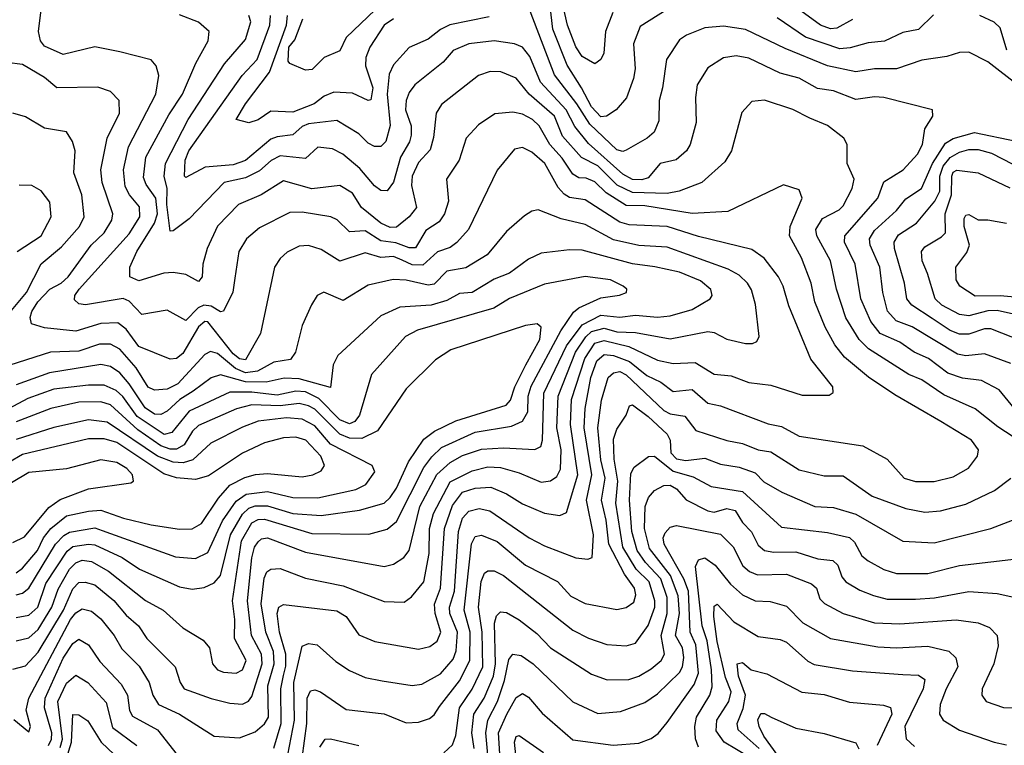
# Model space of a CAD drawing. Extents: x 1308313 to 1441400, y 959662 to 1036319.
# Tile 373 of 656: x 1342196 to 1345328, y 1016816 to 1019122. Entities that reach past the tile are written whole.
import ezdxf

# ---------------------------------------------------------------- set-up
doc = ezdxf.new("R2010")
doc.units = 0

msp = doc.modelspace()

# ---------------------------------------------------------------- linework, layer by layer
at = {"layer": '0CON10XD'}
for points in [[(1344082.3, 1019145), (1344059.8, 1019085), (1344054.3, 1019015.7), (1344044.1, 1018995.9), (1344025, 1018982.2), (1343985, 1019004.7), (1343965, 1019035.3), (1343938.2, 1019105), (1343894.9, 1019294.9)], [(1342515, 1019020.3), (1342435, 1019035.3), (1342335, 1019011.4), (1342275, 1019037.9), (1342262.5, 1019055), (1342256, 1019085), (1342268.3, 1019178.3)], [(1344255, 1019154.7), (1344169.3, 1019100.7), (1344148.8, 1019045), (1344154.2, 1018965.8), (1344148.2, 1018935), (1344126.2, 1018873.8), (1344093.1, 1018835), (1344063.1, 1018815), (1344045, 1018813.7), (1344015, 1018845.2), (1343983.2, 1018905), (1343937.6, 1018977.6), (1343892.3, 1019092.3), (1343883.4, 1019165)], [(1344845, 1019122.4), (1344794.8, 1019095.2), (1344775, 1019092.8), (1344742.7, 1019105), (1344633.6, 1019183.6)], [(1345379.9, 1017779.9), (1345307.4, 1017827.4), (1345235.2, 1017885.2), (1345135, 1017929.5), (1345065, 1017977.4), (1345024.3, 1017994.3), (1344895.4, 1018075.4), (1344865.6, 1018105.6), (1344824.2, 1018174.2), (1344793.7, 1018265), (1344774.8, 1018355), (1344731.2, 1018435), (1344728, 1018455), (1344749.7, 1018490.3), (1344802.3, 1018517.7), (1344815, 1018530.8), (1344843.6, 1018585), (1344850.4, 1018615), (1344827.9, 1018665), (1344828, 1018725), (1344817.5, 1018745), (1344765, 1018785.4), (1344709, 1018809), (1344655, 1018836.6), (1344565, 1018866.2), (1344525, 1018861.9), (1344492.5, 1018827.5), (1344459.6, 1018705), (1344439.3, 1018670.7), (1344366, 1018604), (1344293.2, 1018576.8), (1344255, 1018569.5), (1344145, 1018572.8), (1344096.2, 1018596.2), (1344035, 1018657.9), (1343983.6, 1018683.6), (1343922.3, 1018752.3), (1343897.1, 1018815), (1343816.4, 1018885), (1343775, 1018936), (1343726.7, 1018956.7), (1343693.1, 1018956.9), (1343655, 1018944.6), (1343537.4, 1018852.6), (1343520.7, 1018825), (1343512, 1018748), (1343501.7, 1018708.3), (1343465, 1018668.4), (1343444.8, 1018625), (1343442.1, 1018595), (1343458.6, 1018525), (1343435, 1018495.2), (1343395, 1018462.2), (1343375, 1018461.6), (1343345, 1018475.5), (1343283.3, 1018525), (1343255, 1018570.8), (1343215, 1018595.3), (1343125, 1018584.4), (1343035, 1018609.3), (1342964.5, 1018565), (1342892.7, 1018535), (1342825, 1018465.4), (1342792.2, 1018395), (1342779.1, 1018345), (1342777.2, 1018305), (1342765, 1018289.4), (1342725, 1018312), (1342685, 1018318.8), (1342655, 1018315.8), (1342575, 1018291.8), (1342547.1, 1018305), (1342546.8, 1018335), (1342568.8, 1018385), (1342625.1, 1018474.9), (1342635, 1018504.5), (1342629.3, 1018555), (1342598.2, 1018598.2), (1342590, 1018620), (1342597.7, 1018685), (1342670.3, 1018819.7), (1342713.7, 1018885), (1342756.2, 1018983.8), (1342795.4, 1019055), (1342798.5, 1019085), (1342765, 1019113.8), (1342705, 1019137.5)], [(1345368.6, 1017875), (1345310.8, 1017945), (1345255, 1017975.2), (1345195, 1017983), (1345148.6, 1017998.6), (1345087.1, 1018045), (1345041.3, 1018065), (1344995, 1018097.4), (1344933.1, 1018125), (1344903.1, 1018163.1), (1344871.6, 1018235), (1344853.8, 1018345), (1344819.6, 1018415), (1344820.5, 1018435), (1344925.3, 1018555), (1344945, 1018606.9), (1345005.5, 1018644.5), (1345051.6, 1018695), (1345067.5, 1018725), (1345075.4, 1018775), (1345100.6, 1018815), (1345098.8, 1018835), (1344944.8, 1018874.8), (1344915, 1018876.8), (1344855, 1018868.1), (1344785, 1018896.1), (1344733.1, 1018903.1), (1344675, 1018935.7), (1344615, 1018952.1), (1344515, 1018999.3), (1344475, 1019007.5), (1344435, 1019001.1), (1344385, 1018968.5), (1344351.1, 1018915), (1344346, 1018875), (1344348, 1018795), (1344328.7, 1018725), (1344317.3, 1018705), (1344283.9, 1018676.1), (1344233.1, 1018665), (1344195, 1018619), (1344175, 1018613.1), (1344145, 1018614.2), (1344115, 1018630.6), (1344005, 1018728.3), (1343962.4, 1018782.4), (1343934.1, 1018835), (1343853, 1018923), (1343818.4, 1019005), (1343795, 1019034.2), (1343770, 1019045), (1343705, 1019055.2), (1343625.2, 1019044.8), (1343575, 1019024.1), (1343542.8, 1018987.2), (1343453.3, 1018915), (1343435, 1018890.9), (1343425.2, 1018865), (1343423.5, 1018835), (1343441.5, 1018785), (1343441.7, 1018755), (1343436.2, 1018733.8), (1343407.4, 1018685), (1343384.9, 1018605.1), (1343365, 1018578.2), (1343345, 1018579.2), (1343325, 1018593.8), (1343278.6, 1018648.6), (1343224.5, 1018694.5), (1343191.3, 1018711.3), (1343145, 1018716.6), (1343105, 1018681.1), (1343025, 1018689.7), (1342995.7, 1018674.3), (1342958.6, 1018641.4), (1342915, 1018619.5), (1342846.5, 1018605), (1342735, 1018488.8), (1342685, 1018450.6), (1342675, 1018450), (1342664.3, 1018535), (1342665.5, 1018585.5), (1342655.8, 1018625), (1342659.8, 1018665), (1342732, 1018805), (1342847.9, 1018982.1), (1342915, 1019059.2), (1342931.3, 1019115), (1342925.2, 1019135)], [(1343689.1, 1019130.9), (1343564.4, 1019105.6), (1343535, 1019091.1), (1343495, 1019059.8), (1343435, 1019034), (1343385, 1018978.8), (1343370.9, 1018949.1), (1343365.1, 1018885), (1343374.8, 1018785.2), (1343360.3, 1018735), (1343345, 1018719.2), (1343325, 1018718.8), (1343305, 1018729.4), (1343275, 1018759.7), (1343205, 1018801.9), (1343115, 1018791.5), (1343095, 1018782.8), (1343065, 1018755.9), (1343015, 1018750.2), (1342995, 1018742.2), (1342915, 1018674.8), (1342875, 1018661.2), (1342786.4, 1018653.6), (1342725, 1018620), (1342720.5, 1018625), (1342722.7, 1018675), (1342734.2, 1018705), (1342904.4, 1018945), (1342952, 1018995), (1342992.2, 1019105), (1342993.6, 1019135)], [(1343385.7, 1019125), (1343355.3, 1019105), (1343309.5, 1019035), (1343297.7, 1019002.3), (1343296.6, 1018975), (1343319.7, 1018905), (1343313.1, 1018866.9), (1343305, 1018864.7), (1343255, 1018888.6), (1343195, 1018891.5), (1343165, 1018879), (1343133.2, 1018855), (1343065, 1018828.1), (1342995, 1018831.3), (1342955, 1018803.2), (1342925, 1018794.7), (1342884.4, 1018804.4), (1342914.8, 1018855), (1342990.9, 1018955), (1343044.6, 1019105), (1343048, 1019135)], [(1343327.1, 1019152.9), (1343234.7, 1019065), (1343215, 1019023.5), (1343165, 1019001.5), (1343126.6, 1018963.4), (1343105, 1018961.5), (1343055, 1018982.9), (1343050.7, 1018990.7), (1343052.2, 1019035), (1343071.6, 1019058.4), (1343096.9, 1019125)], [(1345375, 1018910.3), (1345275, 1018987.9), (1345215, 1019018.5), (1345185, 1019018.2), (1345144.7, 1019005.3), (1345065, 1018993.4), (1344985, 1018966.2), (1344915, 1018966.3), (1344855, 1018956.7), (1344765, 1018975.5), (1344630.3, 1019030.3), (1344505, 1019091), (1344435, 1019101.7), (1344375, 1019095.8), (1344316.8, 1019073.2), (1344295, 1019058.2), (1344253.5, 1018995), (1344240.5, 1018905), (1344230.5, 1018865), (1344229, 1018801), (1344214, 1018765), (1344192.3, 1018745), (1344125, 1018707.2), (1344115, 1018703.2), (1344095, 1018708.4), (1344009.8, 1018789.8), (1343967.8, 1018855), (1343896.8, 1018946.8), (1343819.5, 1019149.5)], [(1345102.6, 1019137.4), (1345055, 1019090.5), (1345005, 1019080.8), (1344946.4, 1019053.6), (1344895, 1019048.9), (1344837.9, 1019032.1), (1344805, 1019029), (1344695, 1019066.3), (1344605, 1019128)], [(1345335.2, 1019025), (1345315, 1019096.1), (1345295, 1019114.3), (1345250, 1019135)], [(1343049.2, 1016785), (1343070.5, 1016895), (1343067.9, 1017015), (1343095, 1017130.9), (1343115, 1017139.4), (1343142.5, 1017135), (1343201.7, 1017081.7), (1343245, 1017053.4), (1343295, 1017030.7), (1343349.2, 1017020.8), (1343445, 1017006), (1343475, 1017009.4), (1343535, 1017042.8), (1343575, 1017089.7), (1343584.6, 1017115.4), (1343589.1, 1017175), (1343564.7, 1017235), (1343563.4, 1017255), (1343579.1, 1017305), (1343591.9, 1017495), (1343605, 1017537.3), (1343625, 1017560.2), (1343658.1, 1017568.1), (1343691.3, 1017561.3), (1343816.9, 1017475), (1343865, 1017449.3), (1343965, 1017411.2), (1344002.7, 1017407.3), (1344017.5, 1017412.5), (1344021, 1017485), (1343999.5, 1017595), (1344015.8, 1017675), (1343991.4, 1017825), (1343995, 1017886), (1344013.1, 1017985), (1344032, 1018038), (1344055, 1018058), (1344085, 1018055.1), (1344136, 1018036), (1344190.9, 1017990.9), (1344235, 1017969.6), (1344275, 1017940), (1344335, 1017946.1), (1344385, 1017903.3), (1344425, 1017894.2), (1344577, 1017837), (1344618.7, 1017828.7), (1344675, 1017798.2), (1344877.7, 1017767.8), (1344955, 1017725.5), (1345009.4, 1017665), (1345045, 1017653.6), (1345105, 1017654.3), (1345165, 1017668.8), (1345213.4, 1017696.6), (1345242.1, 1017735), (1345245.4, 1017755), (1345223.6, 1017785), (1345125.7, 1017844.3), (1344979.2, 1017929.2), (1344895.8, 1017985.8), (1344819.7, 1018049.7), (1344788.9, 1018088.9), (1344757.8, 1018145), (1344725.5, 1018225.5), (1344713.7, 1018285), (1344683.2, 1018365), (1344644.7, 1018435), (1344646.8, 1018465), (1344684.4, 1018555), (1344675, 1018581.2), (1344625, 1018596.7), (1344448.1, 1018511.9), (1344335, 1018506.3), (1344185, 1018529.9), (1344125, 1018531.9), (1344061.9, 1018571.9), (1344025, 1018606.8), (1343998, 1018618), (1343975, 1018619.6), (1343955, 1018631.4), (1343921.8, 1018681.8), (1343882.2, 1018725), (1343848.3, 1018785), (1343826.9, 1018805), (1343795, 1018821.9), (1343765, 1018828.6), (1343707.3, 1018822.8), (1343655, 1018788), (1343616.7, 1018745), (1343594.1, 1018675), (1343553.8, 1018615), (1343560, 1018545), (1343547.9, 1018505), (1343530, 1018480), (1343487.8, 1018452.2), (1343455, 1018397.1), (1343435, 1018396.9), (1343392.5, 1018412.5), (1343345, 1018419.6), (1343295, 1018451.2), (1343245, 1018447.5), (1343206.3, 1018486.3), (1343185.9, 1018495.9), (1343095, 1018510.2), (1343055, 1018508.8), (1342959.5, 1018460.5), (1342917.3, 1018425), (1342893.8, 1018385), (1342880.2, 1018300.2), (1342874.1, 1018255.9), (1342845, 1018195.5), (1342835, 1018192.9), (1342805, 1018211.2), (1342781.8, 1018215), (1342764.4, 1018205.6), (1342725, 1018165.9), (1342665, 1018198.9), (1342585, 1018184.7), (1342545, 1018227.8), (1342525, 1018236.2), (1342405.3, 1018215.3), (1342385, 1018219.1), (1342371.2, 1018231.2), (1342371.5, 1018245), (1342385.3, 1018265), (1342545, 1018441.7), (1342578.7, 1018495), (1342577.1, 1018527.1), (1342545.4, 1018565.4), (1342532.1, 1018592.1), (1342526.1, 1018645), (1342542.4, 1018717.6), (1342628.9, 1018885), (1342638.4, 1018945), (1342630.9, 1018975), (1342614.6, 1018994.6), (1342515, 1019020.3)], [(1343935.6, 1017555.6), (1343971.6, 1017675), (1343948.2, 1017835), (1343951.7, 1017915), (1343994.1, 1018045), (1344025, 1018094.1), (1344055, 1018102.2), (1344133.3, 1018083.3), (1344225, 1018040.2), (1344275, 1018028.8), (1344345, 1018032.4), (1344405, 1017995.7), (1344459.5, 1017989.5), (1344515, 1017968.4), (1344585, 1017960), (1344685, 1017928.4), (1344771.1, 1017928.9), (1344783.1, 1017936.9), (1344782.2, 1017955), (1344712.8, 1018042.8), (1344642, 1018212), (1344624.8, 1018275), (1344609.4, 1018305), (1344564.5, 1018364.5), (1344525, 1018391.6), (1344355, 1018432.9), (1344255, 1018464.9), (1344135, 1018470.4), (1344105, 1018478), (1343995, 1018549.8), (1343945, 1018557.3), (1343927.5, 1018567.5), (1343908.4, 1018588.4), (1343866.8, 1018665), (1343825, 1018701.4), (1343795, 1018716.2), (1343769.8, 1018710.2), (1343715, 1018643.3), (1343623.3, 1018455), (1343586.6, 1018413.4), (1343565, 1018398.4), (1343525.4, 1018384.6), (1343478.4, 1018341.6), (1343445, 1018343.1), (1343412.7, 1018357.3), (1343385, 1018369.6), (1343345, 1018366.1), (1343295, 1018381.3), (1343215, 1018354.3), (1343155, 1018391.8), (1343115, 1018404.6), (1343085, 1018401.8), (1343046.9, 1018383.1), (1343025, 1018363.3), (1343006.9, 1018335), (1342962.2, 1018125), (1342915, 1018040.7), (1342895, 1018043.5), (1342875, 1018060), (1342795, 1018161.2), (1342785, 1018162.9), (1342765, 1018145.8), (1342715, 1018061), (1342695, 1018045.3), (1342675, 1018043.2), (1342575, 1018082.7), (1342535, 1018138.7), (1342508.1, 1018158.1), (1342455, 1018156.5), (1342375, 1018132.2), (1342275, 1018142.1), (1342233.6, 1018155), (1342229.7, 1018175), (1342235.5, 1018194.5), (1342254.5, 1018225), (1342292.1, 1018265), (1342328.5, 1018285), (1342350.2, 1018305), (1342424, 1018405), (1342465.2, 1018445), (1342489.8, 1018485), (1342492.5, 1018505), (1342459, 1018605), (1342454.8, 1018645), (1342474.4, 1018745), (1342513.5, 1018825), (1342512.9, 1018865), (1342485, 1018893.6), (1342445, 1018907.3), (1342315, 1018905.3), (1342275, 1018938.4), (1342205, 1018979.6), (1342155.9, 1018985.9)], [(1342159.6, 1018185), (1342218.3, 1018255), (1342264.5, 1018345.5), (1342329.7, 1018400.3), (1342386.8, 1018465), (1342401.9, 1018495), (1342394.4, 1018565), (1342368.6, 1018635), (1342372.9, 1018705), (1342364.7, 1018734.7), (1342345, 1018765.6), (1342275, 1018777.3), (1342215, 1018812.9), (1342175, 1018824.5)], [(1345348.9, 1018028.9), (1345265, 1018060.4), (1345205, 1018053.7), (1345178.6, 1018058.6), (1345035, 1018145.9), (1344984.1, 1018165), (1344956.6, 1018195), (1344941.1, 1018255), (1344932, 1018335), (1344901.6, 1018405), (1344898.9, 1018425), (1344915, 1018452), (1344984.3, 1018515), (1345015, 1018552.5), (1345064.6, 1018585.4), (1345099.5, 1018665), (1345140.4, 1018729.6), (1345165, 1018744.1), (1345233.4, 1018763.4), (1345365, 1018736.3)], [(1345385, 1018099.8), (1345285, 1018139.8), (1345265, 1018139.7), (1345215, 1018122.8), (1345185, 1018122), (1345155, 1018134.2), (1345097.9, 1018172.1), (1345033.6, 1018215), (1345017.4, 1018235), (1345010.4, 1018285), (1344978, 1018395), (1344977.3, 1018415), (1344991.5, 1018438.5), (1345048.4, 1018475), (1345106.6, 1018545), (1345122.8, 1018577.2), (1345122.3, 1018625), (1345133.5, 1018656.5), (1345155, 1018683.8), (1345185, 1018700.5), (1345215, 1018709.9), (1345245, 1018709.3), (1345287.4, 1018697.4), (1345355, 1018663.3)], [(1345083.2, 1018315), (1345066.5, 1018355), (1345064.8, 1018385), (1345075, 1018400.3), (1345128.4, 1018431.6), (1345140.3, 1018445), (1345139.7, 1018505), (1345159.8, 1018565), (1345160.4, 1018625), (1345165, 1018636.9), (1345176.6, 1018643.4), (1345245, 1018634.8), (1345345, 1018587.5)], [(1342188.9, 1018385), (1342264.7, 1018435), (1342296.6, 1018495), (1342292.1, 1018542.1), (1342265, 1018578.1), (1342235, 1018595.5), (1342195, 1018595.6)], [(1342177.9, 1016897.9), (1342225, 1016858.8), (1342230.8, 1016875), (1342217.1, 1016927.1), (1342225.2, 1016965), (1342358, 1017215), (1342375, 1017236.7), (1342395, 1017248.9), (1342425, 1017241.6), (1342455, 1017217.8), (1342497.1, 1017165), (1342521.7, 1017121.7), (1342576.9, 1017066.9), (1342608.1, 1017015), (1342619.6, 1016975), (1342638.2, 1016945), (1342704.6, 1016915), (1342815, 1016844.2), (1342895, 1016838.9), (1342945, 1016858.8), (1342975, 1016883.7), (1342987.3, 1016905), (1342985.9, 1017005), (1343006.2, 1017075), (1343003.8, 1017113.8), (1342979.3, 1017175), (1342964.1, 1017265), (1342973.5, 1017346.5), (1342982.8, 1017367.2), (1342995, 1017375.8), (1343025, 1017378), (1343105, 1017346.8), (1343225, 1017322.5), (1343355, 1017272.9), (1343419.2, 1017270.8), (1343442.8, 1017287.2), (1343481.2, 1017335), (1343498.6, 1017425), (1343499.5, 1017505), (1343512, 1017552), (1343565, 1017652.6), (1343635, 1017688.5), (1343685, 1017700.6), (1343725, 1017698.8), (1343785, 1017682.1), (1343855, 1017652.4), (1343885, 1017655.9), (1343905, 1017669.6), (1343916.7, 1017693.3), (1343918.4, 1017755), (1343904.7, 1017825), (1343908.4, 1017925), (1343963.9, 1018065), (1343996.5, 1018113.5), (1344015, 1018130.5), (1344055, 1018141.2), (1344095, 1018129.8), (1344155, 1018128.2), (1344265, 1018107.9), (1344385, 1018131.4), (1344405, 1018127.3), (1344445, 1018106.2), (1344505, 1018092.3), (1344527.2, 1018092.8), (1344540.7, 1018099.3), (1344548.2, 1018115), (1344536.9, 1018216.9), (1344523.6, 1018263.6), (1344510.6, 1018285), (1344485, 1018309.7), (1344449.4, 1018329.4), (1344255, 1018398.5), (1344165, 1018404.5), (1344085, 1018422.7), (1343995, 1018471.3), (1343918.9, 1018488.9), (1343845, 1018517.3), (1343825, 1018513.5), (1343801.5, 1018498.5), (1343745, 1018448.8), (1343683.1, 1018375), (1343615, 1018333.2), (1343555, 1018322.2), (1343515, 1018281.5), (1343495, 1018278.2), (1343425, 1018293.8), (1343383.7, 1018296.3), (1343305, 1018278.4), (1343225, 1018228.9), (1343163.8, 1018256.2), (1343142.9, 1018245), (1343124.1, 1018215.9), (1343095, 1018150), (1343073.5, 1018065), (1343057.6, 1018042.4), (1343005, 1018033.6), (1342952.5, 1018005), (1342915, 1017999.3), (1342883.1, 1018013.1), (1342825, 1018060.5), (1342802.8, 1018067.2), (1342785, 1018058.1), (1342699.1, 1017965), (1342665, 1017947.2), (1342625, 1017944), (1342605, 1017953.9), (1342567.2, 1018015), (1342515.1, 1018075.1), (1342485, 1018091), (1342449.8, 1018090.2), (1342385, 1018068.5), (1342294.8, 1018065.2), (1342165, 1018023.5)], [(1345385, 1018237.4), (1345314.4, 1018244.4), (1345235, 1018243.2), (1345186.1, 1018275), (1345174.8, 1018295), (1345173.5, 1018335), (1345208.3, 1018381.7), (1345216.9, 1018405), (1345199.5, 1018465), (1345199.6, 1018490.4), (1345205, 1018501.1), (1345215, 1018503.3), (1345245, 1018485.6), (1345275, 1018486.2), (1345335, 1018475.3)], [(1342175, 1017057.1), (1342215, 1017068.4), (1342255, 1017112.1), (1342335.5, 1017245), (1342365, 1017312.6), (1342385, 1017332.6), (1342405, 1017334.4), (1342435, 1017325.7), (1342496.2, 1017276.2), (1342535, 1017229.5), (1342574.7, 1017195), (1342600.9, 1017155), (1342690.7, 1017065), (1342706.4, 1017015), (1342719.2, 1016995), (1342805.3, 1016964.7), (1342865, 1016949.5), (1342905, 1016946.8), (1342924.1, 1016955.9), (1342935, 1016970.9), (1342967.3, 1017075), (1342965, 1017105.3), (1342934.1, 1017165), (1342920.8, 1017275), (1342935, 1017411.9), (1342943.2, 1017445), (1342955, 1017462.8), (1342965, 1017471.3), (1342985, 1017474.8), (1343105, 1017429), (1343355, 1017384.2), (1343385, 1017390.9), (1343418, 1017412), (1343434.8, 1017435.2), (1343442.8, 1017465), (1343469.4, 1017575), (1343523.2, 1017676.8), (1343565, 1017714.1), (1343605, 1017736.4), (1343665, 1017756.6), (1343735, 1017761.6), (1343834.7, 1017755.3), (1343853.8, 1017765), (1343859.2, 1017785), (1343863.3, 1017935), (1343935.5, 1018085), (1343985, 1018151.8), (1344045, 1018182.6), (1344105, 1018176.3), (1344155, 1018183.1), (1344225, 1018176.2), (1344265, 1018180.4), (1344335, 1018200.6), (1344391.8, 1018235), (1344398.5, 1018245), (1344394.7, 1018264.7), (1344361.9, 1018291.9), (1344295, 1018319.6), (1344216.7, 1018336.7), (1344145, 1018345.8), (1343985, 1018389), (1343945, 1018390.5), (1343855, 1018380), (1343815, 1018360.3), (1343753.9, 1018316.1), (1343705, 1018297), (1343635, 1018255.2), (1343595, 1018251.2), (1343555, 1018229.1), (1343505, 1018214.8), (1343405, 1018208.4), (1343345, 1018180.9), (1343207.7, 1018055), (1343193.3, 1018025), (1343185, 1017953.3), (1343085, 1017980.8), (1343037.6, 1017982.4), (1342980.3, 1017969.7), (1342915, 1017970.6), (1342835, 1017993.3), (1342805, 1017983.7), (1342748.6, 1017941.4)], [(1345405, 1018175.2), (1345305, 1018197.4), (1345275, 1018196.8), (1345215, 1018180.3), (1345185, 1018184.8), (1345129.2, 1018215), (1345107.3, 1018235), (1345083.2, 1018315)], [(1342185, 1017148.1), (1342225, 1017157.4), (1342255, 1017183.2), (1342299.1, 1017255), (1342318.5, 1017311.5), (1342354.4, 1017375), (1342375, 1017395.5), (1342395, 1017403.9), (1342425, 1017400), (1342479.3, 1017369.3), (1342596, 1017276), (1342652.5, 1017245), (1342715, 1017188.5), (1342780.1, 1017150.1), (1342800, 1017125), (1342810, 1017075), (1342825, 1017055.4), (1342845, 1017047.6), (1342885, 1017044.3), (1342905.2, 1017055), (1342916.3, 1017085), (1342879.8, 1017155), (1342880.6, 1017215), (1342873, 1017275), (1342901.8, 1017465), (1342935, 1017522.7), (1342955, 1017533.2), (1342975, 1017534.7), (1343125, 1017488.8), (1343306.8, 1017486.8), (1343365, 1017502.1), (1343395, 1017527.4), (1343481.9, 1017698.1), (1343507, 1017733), (1343538.2, 1017761.8), (1343645, 1017810.7), (1343760.1, 1017829.9), (1343795, 1017845.7), (1343812.9, 1017875), (1343813.4, 1017925), (1343822.7, 1017957.3), (1343917, 1018133), (1343957.2, 1018192.8), (1343974.1, 1018205.9), (1344045, 1018237.6), (1344104, 1018246), (1344125.8, 1018255), (1344127.1, 1018265), (1344115.7, 1018275), (1344075.7, 1018295), (1343995, 1018305.6), (1343865, 1018281.8), (1343754, 1018236), (1343704.6, 1018205.4), (1343461.4, 1018135), (1343423.8, 1018115), (1343315, 1017994.4), (1343277, 1017865), (1343262.2, 1017845), (1343245, 1017837.3), (1343215, 1017850.2), (1343147.9, 1017917.9), (1343105, 1017939.4), (1343075, 1017941.7), (1343015, 1017928.9), (1342935, 1017938.1), (1342865, 1017938.3), (1342735, 1017877.5), (1342679.9, 1017810.1), (1342656, 1017804), (1342570.4, 1017860.4), (1342524.3, 1017924.3), (1342503.5, 1017943.5), (1342465, 1017960.4), (1342415, 1017960.7), (1342305, 1017947.6), (1342222.2, 1017917.8), (1342145, 1017876.6)], [(1343806.4, 1018025), (1343850.8, 1018105), (1343854.5, 1018144.5), (1343842.5, 1018155), (1343805, 1018150), (1343567.3, 1018072.7), (1343519.2, 1018040.8), (1343425, 1017948.2), (1343334.5, 1017815.5), (1343285, 1017790.4), (1343245, 1017792.2), (1343214.1, 1017804.1), (1343135, 1017883.7), (1343115, 1017895.1), (1343085, 1017901.5), (1343025, 1017894.7), (1342935, 1017898), (1342885.4, 1017885), (1342765, 1017832.6), (1342745.8, 1017814.2), (1342719, 1017771), (1342695, 1017757.2), (1342675, 1017757.1), (1342645, 1017767.9), (1342572.1, 1017817.9), (1342485, 1017898.3), (1342455, 1017907), (1342384.2, 1017905.8), (1342295, 1017886.1), (1342185, 1017844)], [(1342748.6, 1017941.4), (1342705.4, 1017914.6), (1342665, 1017877.5), (1342645, 1017867.5), (1342625, 1017868.4), (1342595, 1017888.4), (1342545, 1017964.8), (1342515, 1017999.3), (1342485, 1018019.8), (1342455, 1018025.9), (1342290.8, 1017999.2), (1342185, 1017961.8)], [(1342185, 1017222), (1342225, 1017229.5), (1342253.8, 1017255), (1342279.9, 1017329.9), (1342347.2, 1017432.8), (1342365, 1017447.7), (1342415, 1017455.1), (1342435, 1017452.4), (1342522.8, 1017412.8), (1342577.1, 1017375), (1342705, 1017319.3), (1342745, 1017312.1), (1342783, 1017317), (1342815, 1017332), (1342834.9, 1017355.1), (1342866.7, 1017485), (1342905, 1017550.3), (1342925, 1017569.6), (1342945, 1017576.4), (1342985, 1017577.2), (1343065, 1017551.9), (1343155, 1017545.8), (1343277.2, 1017562.8), (1343355, 1017585.7), (1343375, 1017602.8), (1343395, 1017632.6), (1343433, 1017717), (1343481.3, 1017788.7), (1343515.6, 1017814.4), (1343583.3, 1017846.7), (1343743.5, 1017896.5), (1343757.8, 1017912.2), (1343771.2, 1017955), (1343806.4, 1018025)], [(1343094.9, 1016775), (1343109.8, 1016885), (1343110.5, 1016965), (1343121.3, 1016988.7), (1343135, 1016992), (1343153.1, 1016985), (1343235, 1016929.7), (1343355, 1016915.8), (1343425, 1016886.9), (1343465, 1016888.9), (1343499.6, 1016900.4), (1343515, 1016912.1), (1343531.4, 1016938.7), (1343595, 1017020.2), (1343627.5, 1017085), (1343629.5, 1017175), (1343609.6, 1017245), (1343633.7, 1017456.3), (1343645, 1017479.3), (1343665, 1017483.6), (1343715, 1017463.5), (1343805, 1017388.3), (1343906.5, 1017336.5), (1343949.6, 1017289.6), (1343995, 1017266.8), (1344095, 1017247.6), (1344125, 1017253.3), (1344149.4, 1017270.6), (1344155.9, 1017294.1), (1344152.1, 1017315), (1344119.6, 1017359.6), (1344070.3, 1017455), (1344061.4, 1017531.4), (1344046.5, 1017595), (1344058.2, 1017665), (1344045, 1017722.7), (1344034.9, 1017825), (1344046.9, 1017913.1), (1344067.4, 1017985), (1344085, 1018000), (1344105, 1018003.3), (1344125, 1017992.9), (1344245, 1017879.8), (1344265, 1017869.4), (1344311.3, 1017861.3), (1344346.6, 1017816.6), (1344445, 1017784.4), (1344495, 1017774.4), (1344545, 1017754.4), (1344585, 1017748.1), (1344675, 1017691), (1344755, 1017671.6), (1344815, 1017671.8), (1344907.8, 1017607.8), (1345015, 1017567.9), (1345075, 1017556.7), (1345125, 1017561.3), (1345205, 1017582.2), (1345296.5, 1017625), (1345348.2, 1017665)], [(1343545, 1016791.6), (1343572.6, 1016817.4), (1343583.1, 1016846.9), (1343595.4, 1016935), (1343635, 1016993.8), (1343668.8, 1017065), (1343667.3, 1017175), (1343655.8, 1017255), (1343663.5, 1017336.5), (1343675, 1017362.7), (1343685, 1017369.6), (1343705, 1017369.7), (1343735, 1017355.3), (1343955, 1017181.6), (1344005, 1017155.8), (1344063.8, 1017136.2), (1344125, 1017131.8), (1344155, 1017140.7), (1344195, 1017196.7), (1344216.3, 1017255), (1344216.4, 1017275), (1344198.7, 1017335), (1344157.3, 1017375), (1344114.5, 1017445), (1344092.4, 1017585), (1344099.1, 1017655), (1344087.3, 1017725), (1344085, 1017788.8), (1344095, 1017820.6), (1344125.5, 1017865), (1344136.2, 1017895), (1344145, 1017897.9), (1344195, 1017861.2), (1344255.7, 1017805), (1344264.8, 1017785), (1344266.9, 1017745), (1344285, 1017726.6), (1344315, 1017720.5), (1344375, 1017728.4), (1344425, 1017708.7), (1344485, 1017699.8), (1344535, 1017681.4), (1344562.5, 1017652.5), (1344620.4, 1017620.4), (1344725, 1017574.8), (1344785, 1017571.9), (1344855, 1017549.8), (1345005, 1017464.1), (1345105, 1017459.5), (1345285, 1017504.7), (1345395, 1017546.8)], [(1342185, 1017293.8), (1342205, 1017298.7), (1342225, 1017315.2), (1342310.5, 1017455), (1342337.2, 1017482.8), (1342355, 1017493.2), (1342435, 1017506.6), (1342458.4, 1017498.4), (1342691.4, 1017415), (1342755, 1017409.6), (1342795, 1017428.9), (1342841.2, 1017528.8), (1342885, 1017591.8), (1342916.5, 1017613.5), (1342985, 1017622.7), (1343065, 1017603.4), (1343145, 1017602.4), (1343265, 1017629.1), (1343297.7, 1017645), (1343326.2, 1017685), (1343316.9, 1017705), (1343185, 1017773.1), (1343135, 1017831.4), (1343095, 1017852.4), (1343045, 1017856.8), (1342955, 1017845.5), (1342905, 1017827.2), (1342803.9, 1017776.1), (1342747.2, 1017722.8), (1342716.2, 1017713.8), (1342685, 1017715.7), (1342635, 1017735.1), (1342475, 1017842.2), (1342415, 1017850.4), (1342305, 1017825.8), (1342185, 1017787.1)], [(1342185, 1017364), (1342205, 1017378.6), (1342252.6, 1017435), (1342272.6, 1017475), (1342295.6, 1017504.4), (1342345, 1017544.9), (1342415, 1017560.3), (1342455, 1017562.6), (1342527, 1017537), (1342615, 1017516), (1342705, 1017502.7), (1342745, 1017503.8), (1342775, 1017520.9), (1342828.6, 1017601.4), (1342865, 1017642), (1342912.8, 1017667.2), (1342946.5, 1017676.5), (1342985, 1017679.6), (1343095, 1017668.8), (1343128.6, 1017675), (1343155, 1017688.5), (1343165.9, 1017705), (1343154, 1017735), (1343106.3, 1017785), (1343075, 1017794.8), (1343035, 1017792.5), (1342975, 1017777), (1342905, 1017743.7), (1342797.4, 1017672.6), (1342755, 1017660.7), (1342695, 1017666.2), (1342655, 1017678.4), (1342505, 1017777.9), (1342465, 1017789.7), (1342415, 1017789.5), (1342205, 1017739.7), (1342161.6, 1017715)], [(1342175, 1017460), (1342212, 1017478), (1342289.1, 1017570.9), (1342325, 1017597.3), (1342415, 1017631), (1342549.8, 1017650.2), (1342558, 1017655), (1342555.4, 1017675), (1342537.5, 1017695), (1342505, 1017714.2), (1342455, 1017722.8), (1342345.6, 1017694.4), (1342225, 1017682.4), (1342119.9, 1017620.1)], [(1343641.6, 1016805), (1343634.4, 1016855), (1343641.2, 1016915), (1343673.5, 1016965), (1343703.5, 1017035), (1343709.5, 1017075), (1343706.3, 1017203.7), (1343713, 1017227), (1343725, 1017239.6), (1343745, 1017237.6), (1343784.8, 1017214.8), (1343840.8, 1017170.8), (1343885, 1017125.3), (1344015, 1017041.2), (1344065, 1017023.1), (1344133.3, 1017025), (1344165.5, 1017035), (1344205, 1017058.1), (1344236.3, 1017085), (1344247.2, 1017105), (1344236.7, 1017165), (1344255.7, 1017235), (1344255.5, 1017285), (1344235, 1017345.2), (1344186.4, 1017396.4), (1344159.8, 1017435), (1344143.2, 1017495), (1344135.8, 1017595), (1344140, 1017680), (1344150.5, 1017699.5), (1344196.2, 1017733.8), (1344215, 1017734.3), (1344275, 1017686.9), (1344338.6, 1017668.6), (1344395, 1017638.3), (1344495, 1017622.8), (1344618.7, 1017508.7), (1344765, 1017491.5), (1344835, 1017475.7), (1344851.4, 1017461.4), (1344875, 1017417.7), (1344895, 1017401.8), (1344945, 1017374.2), (1344985, 1017361.8), (1345085, 1017361.5), (1345185, 1017387.5), (1345385, 1017410)], [(1343005, 1016806.2), (1343027.9, 1016885), (1343026.5, 1016995), (1343035, 1017037.1), (1343043.3, 1017066.7), (1343043.3, 1017105), (1343022.9, 1017175), (1343014.8, 1017235), (1343020.8, 1017255), (1343035, 1017263.3), (1343205, 1017243.2), (1343234.8, 1017224.8), (1343275, 1017167.1), (1343326.2, 1017145), (1343465, 1017121.4), (1343500.3, 1017129.7), (1343523.8, 1017146.2), (1343536.2, 1017175), (1343517.6, 1017235), (1343515.6, 1017264.4), (1343534.9, 1017315), (1343547, 1017505), (1343572.5, 1017577.5), (1343605, 1017620.3), (1343645, 1017632.6), (1343695, 1017635.9), (1343745, 1017615.2), (1343795, 1017582.9), (1343865, 1017553.7), (1343914.1, 1017545.9), (1343935.6, 1017555.6)], [(1343685.3, 1016785), (1343678.9, 1016855), (1343684.9, 1016895), (1343716, 1016955), (1343738.6, 1017021.4), (1343751.5, 1017088.5), (1343764.3, 1017105.7), (1343791.4, 1017101.4), (1343829.3, 1017075), (1343955, 1016953.4), (1344035, 1016916.9), (1344107, 1016923), (1344185, 1016951.6), (1344225, 1016978.8), (1344295, 1017047.4), (1344304.6, 1017065.4), (1344308.3, 1017095), (1344303.8, 1017125), (1344282.3, 1017165), (1344294.4, 1017235), (1344290.5, 1017290.5), (1344266.3, 1017355), (1344198.9, 1017441.1), (1344183.2, 1017505), (1344185.4, 1017574.6), (1344196.3, 1017603.7), (1344215.5, 1017625), (1344245, 1017641.8), (1344265, 1017641.9), (1344285, 1017630.5), (1344315.7, 1017595.7), (1344385, 1017561), (1344405, 1017556.6), (1344445, 1017568.2), (1344471.6, 1017561.6), (1344495, 1017523.6), (1344524, 1017494), (1344545, 1017451.8), (1344565, 1017435.2), (1344595, 1017429.3), (1344665, 1017431), (1344735, 1017407.8), (1344782.7, 1017402.7), (1344797.8, 1017387.8), (1344811.2, 1017351.2), (1344823.9, 1017335), (1344868.5, 1017308.5), (1344911.8, 1017291.8), (1344955, 1017280.4), (1345045, 1017280), (1345106.1, 1017283.9), (1345215, 1017303.9), (1345305, 1017297.8), (1345405.8, 1017275.8)], [(1343725.6, 1016755), (1343718.8, 1016855), (1343745.6, 1016915), (1343775, 1016967.7), (1343795, 1016980.7), (1343815, 1016968), (1343857.5, 1016917.5), (1343955, 1016833.2), (1344084.2, 1016815.8), (1344165, 1016822.8), (1344205, 1016836.7), (1344227.1, 1016852.9), (1344255, 1016888.2), (1344341.3, 1017008.7), (1344355.3, 1017045), (1344346.8, 1017135), (1344328.5, 1017175), (1344323.8, 1017305), (1344308.9, 1017345), (1344246.3, 1017455), (1344243.3, 1017475), (1344249.1, 1017490.9), (1344265, 1017508.8), (1344285, 1017514.7), (1344425, 1017486.3), (1344465, 1017445.9), (1344496.4, 1017386.4), (1344517.8, 1017367.8), (1344543.1, 1017356.9), (1344635, 1017359.8), (1344715, 1017328.6), (1344730.8, 1017315), (1344741.3, 1017281.3), (1344756.2, 1017266.2), (1344815, 1017234.8), (1344915, 1017204.8), (1344995, 1017201.9), (1345175, 1017214.8), (1345245, 1017205.3), (1345280.4, 1017190.4), (1345304.6, 1017165), (1345308.5, 1017131.5), (1345294.1, 1017075), (1345257.7, 1016995), (1345256.4, 1016975), (1345270, 1016955), (1345325, 1016935.9), (1345375, 1016934.2)], [(1344355, 1016810), (1344345.6, 1016835.6), (1344343.3, 1016875), (1344349.3, 1016905), (1344391.7, 1016975), (1344398.5, 1017001.5), (1344396.7, 1017055), (1344382.3, 1017147.7), (1344366.5, 1017195), (1344345.7, 1017384.3), (1344354.8, 1017405.2), (1344375, 1017411.2), (1344407.9, 1017387.9), (1344457.3, 1017327.3), (1344495, 1017293.9), (1344535, 1017275.2), (1344582.6, 1017272.6), (1344635, 1017257.6), (1344687.3, 1017205), (1344774.5, 1017154.5), (1344925, 1017129), (1344984.8, 1017125.2), (1345085, 1017130.4), (1345151.1, 1017115), (1345173.8, 1017093.8), (1345180.3, 1017065), (1345143, 1016995), (1345124.1, 1016945), (1345121.8, 1016915), (1345132.9, 1016895), (1345185, 1016863.5), (1345295, 1016825.3), (1345335, 1016816.6)], [(1344515, 1016779), (1344437, 1016825), (1344411.7, 1016861.7), (1344413.2, 1016895), (1344451.9, 1016955), (1344459, 1016985), (1344441.2, 1017031.2), (1344414.9, 1017145.1), (1344403.6, 1017225), (1344405, 1017257.5), (1344415, 1017264.3), (1344467.7, 1017207.7), (1344545, 1017160.9), (1344615, 1017151.9), (1344635, 1017143.5), (1344702.7, 1017082.7), (1344722.5, 1017072.5), (1344845, 1017051.9), (1345005, 1017040.3), (1345055, 1017038.1), (1345074.7, 1017024.7), (1345069.2, 1016995), (1345011.5, 1016875), (1345015.7, 1016835.7), (1345041.7, 1016811.7)], [(1342288.4, 1016815), (1342297.6, 1016835), (1342298.4, 1016855), (1342275.1, 1016935), (1342277.4, 1016965), (1342335, 1017093), (1342365, 1017138.9), (1342385, 1017153.4), (1342414.8, 1017134.8), (1342451.6, 1017081.6), (1342519.5, 1017009.5), (1342539.3, 1016975), (1342545.8, 1016925.8), (1342555, 1016908.4), (1342634.8, 1016864.8), (1342697.7, 1016785)], [(1344548, 1016805), (1344481, 1016865), (1344478.4, 1016885), (1344497.1, 1016932.9), (1344504.1, 1016975), (1344482.2, 1017035), (1344477.9, 1017075), (1344495, 1017078.8), (1344522.2, 1017055), (1344572.7, 1017042.7), (1344684, 1016984), (1344755, 1016977.5), (1344835, 1016952.2), (1344943.3, 1016943.3), (1344966.2, 1016936.2), (1344969.8, 1016915), (1344923.8, 1016815)], [(1342325, 1016809), (1342332.3, 1016835), (1342318, 1016955), (1342345, 1017013), (1342375, 1017038.7), (1342412.7, 1017015), (1342471.5, 1016951.5), (1342491.8, 1016871.8), (1342568.8, 1016815)], [(1342334.1, 1016735), (1342361, 1016825), (1342365, 1016913.6), (1342385, 1016911.9), (1342413, 1016893), (1342455.1, 1016825.1), (1342516.9, 1016766.9)], [(1344652.1, 1016722.1), (1344563.1, 1016845), (1344548, 1016875), (1344543.8, 1016896.2), (1344553.8, 1016916.2), (1344565, 1016916.8), (1344586.7, 1016905), (1344665, 1016870), (1344755, 1016853.1), (1344855, 1016823.3), (1344864.7, 1016804.7)], [(1343777.7, 1016755), (1343769.8, 1016825), (1343775, 1016843.1), (1343785, 1016847.1), (1343862.2, 1016792.2)], [(1343150.8, 1016809.2), (1343168, 1016835), (1343185, 1016835.9), (1343274.8, 1016814.8)]]:
    msp.add_lwpolyline(points, dxfattribs=at)

doc.saveas('drawing.dxf')
